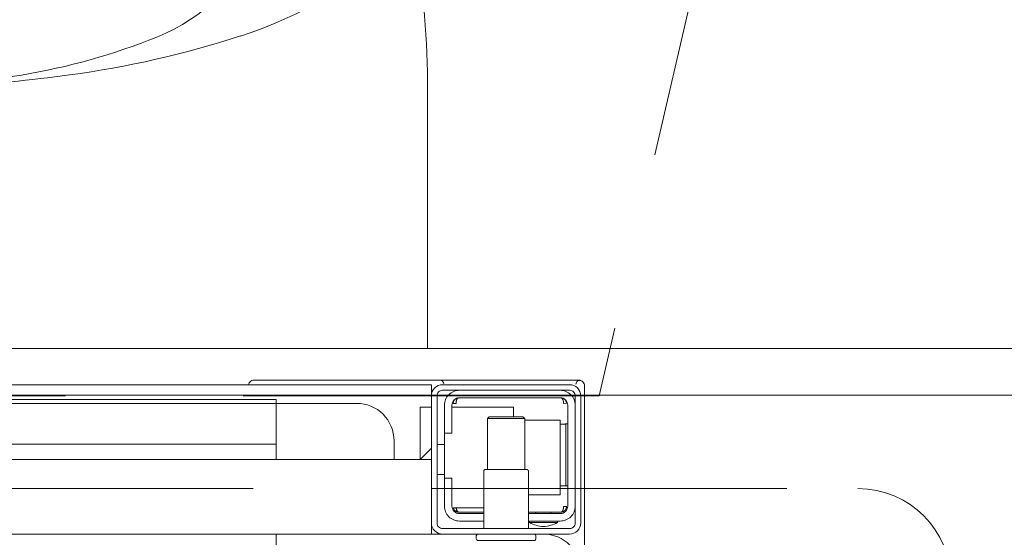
# Model space of a CAD drawing. Header units: millimetres. Extents: x 23192 to 177760, y -399809 to -79279.
# Tile 703 of 830: x 74046 to 74073, y -194623 to -194610. Entities that reach past the tile are written whole.
import ezdxf

# ---------------------------------------------------------------- set-up
doc = ezdxf.new("R2010")
doc.units = ezdxf.units.MM
doc.linetypes.add('HIDDEN2', pattern=[4.7625, 3.175, -1.5875])
doc.layers.get('0').update_dxf_attribs({"lineweight": 0})
for name, color, linetype, lineweight in [('!! 2 ZABUDOWA GK-MDF', 54, 'Continuous', 13), ('!! 2_wypos-sanitarne', 240, 'Continuous', 9), ('!! wymiary osi', 250, 'Continuous', 9)]:
    doc.layers.add(name, color=color, linetype=linetype, lineweight=lineweight)
doc.layers.add('!! 2_WYBURZENIA DO REMONTU', color=7, linetype='Continuous', lineweight=0, true_color=0x4d4d4d, plot=False)
doc.layers.add('!!_@ wypos sanit nd', color=7, linetype='Continuous', lineweight=0, plot=False)
doc.styles.add('TXT', font='simplex.shx')
doc.dimstyles.new('DIM50', dxfattribs={"dimscale": 5, "dimtxt": 2.5, "dimasz": 1.5, "dimexe": 0, "dimexo": 0, "dimgap": 0.5, "dimtad": 1, "dimdec": 4, "dimrnd": 0.5, "dimdsep": 46, "dimtxsty": 'TXT', "dimblk1": 'TICK1', "dimblk2": 'TICK1', "dimsah": 1, "dimcen": 0, "dimse1": 1, "dimse2": 1, "dimclrd": 1, "dimclre": 7, "dimclrt": 9, "dimadec": 0, "dimazin": 0, "dimtfac": 1, "dimtdec": 4, "dimtmove": 2, "dimatfit": 3, "dimldrblk": 'TICK1', "dimfxl": 1, "dimtolj": 1, "dimarcsym": 0})

# ---------------------------------------------------------------- blocks, each defined once
blk = doc.blocks.new('A$C164C2DE0')
for p, q in [((0, 15.897), (0, -15.897)), ((0, -15.897), (6.9, -15.897))]:
    blk.add_line(p, q)
for centre, radius, start, end in [((37.249, 0), 30.349, 180, 189.5334), ((54.258, 0), 47.358, 180, 187.6595), ((24.656, -2.115), 17.58, 189.5334, 201.8344), ((33.17, -2.836), 26.079, 187.6595, 197.9875), ((12.98, -6.796), 5, 201.7998, 291.3195), ((19.99, -7.115), 12.223, 197.9875, 218.0908), ((6.9, 9.541), 25.438, 270, 288.1049)]:
    blk.add_arc(centre, radius, start, end)
blk = doc.blocks.new('A$Cff2eaf8b')
for points in [[(-0.15993, -0.0325), (-0.17249, -0.0325, 0.405519), (-0.172, -0.032), (-0.172, -0.0313, 0.414214), (-0.1725, -0.0308), (-0.1875, -0.0308, 0.414214), (-0.188, -0.0313), (-0.188, -0.032, 0.405519), (-0.18751, -0.0325), (-0.19, -0.0325, -0.414214), (-0.2, -0.0225), (-0.2, 0.0575, -0.266001), (-0.19506, 0.06612)], [(-0.186, -0.034), (-0.186, -0.0493, 0.414214), (-0.1855, -0.0498), (-0.1745, -0.0498, 0.414214), (-0.174, -0.0493), (-0.174, -0.034)], [(-0.1985, -0.04, -0.414214), (-0.1945, -0.036), (-0.18625, -0.036), (-0.18625, -0.03562), (-0.19375, -0.03562), (-0.19375, -0.036)], [(-0.18625, -0.03562, 0.119096), (-0.19, -0.03454, 0.119096), (-0.19375, -0.03562)], [(-0.174, -0.036), (-0.1675, -0.036, -0.414214), (-0.1635, -0.04), (-0.16353, -0.0395)], [(-0.186, -0.038), (-0.1945, -0.038, 0.414214), (-0.1965, -0.04), (-0.1965, -0.067, 0.414214), (-0.1945, -0.069), (-0.1675, -0.069, 0.414214), (-0.1655, -0.067), (-0.1655, -0.0595), (-0.1635, -0.0595), (-0.1635, -0.04)], [(-0.1635, -0.0475), (-0.1655, -0.0475), (-0.1655, -0.04, 0.414214), (-0.1675, -0.038), (-0.174, -0.038)], [(-0.1945, -0.06193), (-0.19515, -0.06194), (-0.19542, -0.06194), (-0.1956, -0.06194), (-0.19567, -0.06194, 0.116465), (-0.19589, -0.062), (-0.19601, -0.06205), (-0.19601, -0.04535), (-0.19589, -0.0454, 0.116465), (-0.19567, -0.04546), (-0.19542, -0.04546), (-0.19515, -0.04546), (-0.1945, -0.04547)], [(-0.15, -0.0525), (-0.15, -0.0575, 0.414214), (-0.14, -0.0675), (-0.11847, -0.0675), (-0.11847, -0.0525)], [(-0.1675, -0.071, 0.414214), (-0.1635, -0.067), (-0.1635, -0.0595)], [(-0.1985, -0.067, 0.414214), (-0.1945, -0.071)], [(-0.20099, -0.0722, 0.198909), (-0.20056, -0.07326, 0.091301), (-0.20011, -0.07356)], [(-0.16237, -0.07369), (-0.1625, -0.07369), (-0.16269, -0.07369), (-0.16294, -0.07369), (-0.16323, -0.07369), (-0.16357, -0.07369), (-0.16393, -0.07369), (-0.16428, -0.07369), (-0.19771, -0.07369), (-0.19841, -0.07369), (-0.19903, -0.07369), (-0.19948, -0.07369), (-0.19961, -0.07369), (-0.19973, -0.07367), (-0.19984, -0.07365), (-0.20003, -0.07359, 0.517033), (-0.1987, -0.07266)], [(-0.1633, -0.0727, 0.412536), (-0.1623, -0.0737), (-0.11251, -0.0737), (-0.11222, -0.07367), (-0.11194, -0.07358), (-0.11168, -0.07345), (-0.11145, -0.07326), (-0.11126, -0.07304), (-0.11112, -0.07278), (-0.11104, -0.0725)]]:
    blk.add_lwpolyline(points, format="xyb")
for points in [[(-0.11847, -0.0325), (-0.11847, 0.0575), (0.11153, 0.0575), (0.11153, -0.0325)], [(-0.20099, -0.02721), (-0.20099, -0.0722)], [(-0.16, -0.0355), (-0.16, -0.0325), (0.16, -0.0325), (0.16, -0.0355)], [(-0.16, -0.0485), (-0.16, -0.0365)], [(-0.19478, -0.0384), (-0.186, -0.0384)], [(-0.192, -0.038), (-0.192, -0.0384)], [(-0.188, -0.038), (-0.188, -0.0384)], [(-0.16664, -0.0395), (-0.16666, -0.03934), (-0.16669, -0.03923), (-0.16672, -0.03912), (-0.16675, -0.03902), (-0.16679, -0.03892), (-0.16684, -0.03881), (-0.16689, -0.03872), (-0.16695, -0.03863), (-0.16702, -0.03855), (-0.1671, -0.03848), (-0.16718, -0.03843), (-0.16729, -0.0384), (-0.16718, -0.03841), (-0.16708, -0.03842), (-0.16696, -0.03845), (-0.16686, -0.03848), (-0.16677, -0.03851), (-0.16666, -0.03856), (-0.16657, -0.03861), (-0.16646, -0.03868), (-0.16636, -0.03876), (-0.16627, -0.03884), (-0.16618, -0.03894), (-0.1661, -0.03904), (-0.16603, -0.03915), (-0.16598, -0.03926), (-0.16593, -0.03938), (-0.16589, -0.0395), (-0.174, -0.0395)], [(-0.174, -0.0384), (-0.16722, -0.0384)], [(-0.185, -0.063), (-0.1945, -0.063), (-0.1945, -0.043), (-0.186, -0.043)], [(-0.19591, -0.04539), (-0.19602, -0.04539), (-0.19616, -0.04539), (-0.19632, -0.04539), (-0.1965, -0.04539)], [(-0.185, -0.0498), (-0.185, -0.06342), (-0.1845, -0.06392), (-0.1755, -0.06392), (-0.175, -0.06342), (-0.175, -0.0498)], [(-0.1615, -0.0485), (-0.1635, -0.0485)], [(0.16, -0.0555), (0.157, -0.0525), (0.16, -0.0525), (-0.16, -0.0525), (-0.157, -0.0525), (-0.16, -0.0555)], [(-0.157, -0.0525), (-0.157, -0.0665), (-0.16, -0.0665)], [(0.10602, -0.0525), (0.10602, -0.05658), (-0.11847, -0.05658)], [(-0.1615, -0.0565), (-0.1635, -0.0565)], [(-0.1965, -0.06201), (-0.19632, -0.06201), (-0.19616, -0.06201), (-0.19602, -0.06201), (-0.19591, -0.06201)], [(-0.175, -0.06342), (-0.185, -0.06342)], [(-0.182, -0.06392), (-0.182, -0.0665), (-0.1655, -0.0665)], [(-0.16636, -0.06865), (-0.16625, -0.06854), (-0.16619, -0.06847), (-0.16612, -0.06839), (-0.16606, -0.0683), (-0.16601, -0.0682), (-0.16596, -0.06811), (-0.16592, -0.06801), (-0.16589, -0.0679), (-0.16586, -0.0678), (-0.16584, -0.06769), (-0.16583, -0.06759), (-0.16583, -0.06749), (-0.16593, -0.0675), (-0.16607, -0.0675), (-0.1663, -0.0675), (-0.16641, -0.0675), (-0.16651, -0.0675), (-0.16661, -0.0675), (-0.16661, -0.0676), (-0.16662, -0.0677), (-0.16663, -0.0678), (-0.16664, -0.0679), (-0.16665, -0.068), (-0.16667, -0.06811), (-0.1667, -0.06821), (-0.16673, -0.06831), (-0.16676, -0.06841), (-0.1668, -0.06852), (-0.16685, -0.06862), (-0.1669, -0.06871), (-0.16697, -0.0688), (-0.16704, -0.06887), (-0.16712, -0.06893), (-0.16725, -0.069), (-0.19475, -0.069), (-0.19493, -0.0689), (-0.19501, -0.06882), (-0.19508, -0.06874), (-0.19513, -0.06865), (-0.19518, -0.06855), (-0.19522, -0.06846), (-0.19526, -0.06835), (-0.19529, -0.06825), (-0.19532, -0.06813), (-0.19534, -0.06803), (-0.19536, -0.06793), (-0.19537, -0.06783), (-0.19538, -0.06772), (-0.19539, -0.0676), (-0.19539, -0.0675), (-0.19617, -0.06751), (-0.19616, -0.06762), (-0.19615, -0.06772), (-0.19613, -0.06783), (-0.19611, -0.06793), (-0.19607, -0.06803), (-0.19603, -0.06813), (-0.19598, -0.06823), (-0.19593, -0.06832), (-0.19586, -0.06841), (-0.19579, -0.06849), (-0.19572, -0.06857), (-0.19563, -0.06865)], [(-0.03305, -0.0725), (-0.16, -0.0725), (-0.16, -0.0695)]]:
    blk.add_lwpolyline(points)
for points in [[(-0.2, -0.0695), (-0.2, -0.0355, -0.414214), (-0.197, -0.0325), (-0.163, -0.0325, -0.414214), (-0.16, -0.0355), (-0.16, -0.0695, -0.414214), (-0.163, -0.0725), (-0.197, -0.0725, -0.414214)], [(-0.1615, -0.0355), (-0.1615, -0.0695, -0.414214), (-0.163, -0.071), (-0.197, -0.071, -0.414214), (-0.1985, -0.0695), (-0.1985, -0.0355, -0.414214), (-0.197, -0.034), (-0.163, -0.034, -0.414214)]]:
    blk.add_lwpolyline(points, format="xyb", close=True)
for points in [[(-0.19467, -0.0384), (-0.19467, -0.0384), (-0.19467, -0.0384), (-0.19466, -0.0384), (-0.19466, -0.0384), (-0.19466, -0.0384), (-0.19466, -0.0384), (-0.19466, -0.0384), (-0.19466, -0.0384), (-0.19466, -0.0384), (-0.19466, -0.0384), (-0.19466, -0.0384), (-0.19466, -0.0384), (-0.19466, -0.0384), (-0.19466, -0.0384), (-0.19467, -0.0384), (-0.19467, -0.0384), (-0.19467, -0.0384), (-0.19467, -0.0384), (-0.19467, -0.0384), (-0.19468, -0.0384), (-0.19468, -0.0384), (-0.19468, -0.0384), (-0.19469, -0.0384), (-0.1947, -0.0384), (-0.19471, -0.0384), (-0.19471, -0.0384), (-0.19471, -0.0384), (-0.19471, -0.0384), (-0.19472, -0.0384), (-0.19472, -0.0384), (-0.19472, -0.0384), (-0.19472, -0.03841), (-0.19473, -0.03841), (-0.19473, -0.03841), (-0.19473, -0.03841), (-0.19473, -0.03841), (-0.19473, -0.03841), (-0.19474, -0.03841), (-0.19474, -0.03841), (-0.19474, -0.03841), (-0.19474, -0.03841), (-0.19474, -0.03841), (-0.19474, -0.03841), (-0.19475, -0.03841), (-0.19475, -0.03841), (-0.19475, -0.03841), (-0.19475, -0.03841), (-0.19476, -0.03841), (-0.19476, -0.03841), (-0.19476, -0.03841), (-0.19476, -0.03841), (-0.19477, -0.03842), (-0.19477, -0.03842), (-0.19477, -0.03842), (-0.19478, -0.03842), (-0.19479, -0.03842), (-0.19479, -0.03842), (-0.1948, -0.03843), (-0.19481, -0.03843), (-0.19481, -0.03843), (-0.19482, -0.03844), (-0.19483, -0.03844), (-0.19484, -0.03844), (-0.19484, -0.03845), (-0.19485, -0.03845), (-0.19486, -0.03845), (-0.19486, -0.03846), (-0.19487, -0.03846), (-0.19488, -0.03847), (-0.19489, -0.03847), (-0.19489, -0.03848), (-0.1949, -0.03848), (-0.19491, -0.03849), (-0.19491, -0.03849), (-0.19492, -0.0385), (-0.19493, -0.0385), (-0.19493, -0.03851), (-0.19494, -0.03851), (-0.19495, -0.03852), (-0.19495, -0.03852), (-0.19496, -0.03853), (-0.19497, -0.03854), (-0.19497, -0.03854), (-0.19498, -0.03855), (-0.19499, -0.03856), (-0.19499, -0.03856), (-0.195, -0.03857), (-0.19501, -0.03858), (-0.19501, -0.03859), (-0.19502, -0.03859), (-0.19503, -0.0386), (-0.19503, -0.03861), (-0.19504, -0.03862), (-0.19505, -0.03862), (-0.19505, -0.03863), (-0.19506, -0.03864), (-0.19507, -0.03865), (-0.19507, -0.03866), (-0.19508, -0.03867), (-0.19508, -0.03868), (-0.19509, -0.03869), (-0.1951, -0.03869), (-0.1951, -0.0387), (-0.19511, -0.03871), (-0.19511, -0.03872), (-0.19512, -0.03873), (-0.19512, -0.03874), (-0.19513, -0.03875), (-0.19514, -0.03876), (-0.19514, -0.03877), (-0.19515, -0.03878), (-0.19515, -0.03879), (-0.19516, -0.0388), (-0.19516, -0.03881), (-0.19517, -0.03882), (-0.19517, -0.03884), (-0.19518, -0.03885), (-0.19518, -0.03886), (-0.19519, -0.03887), (-0.1952, -0.03888), (-0.1952, -0.03889), (-0.19521, -0.0389), (-0.19521, -0.03891), (-0.19521, -0.03893), (-0.19522, -0.03894), (-0.19522, -0.03895), (-0.19523, -0.03896), (-0.19523, -0.03897), (-0.19524, -0.03899), (-0.19524, -0.039), (-0.19525, -0.03901), (-0.19525, -0.03902), (-0.19526, -0.03905), (-0.19527, -0.03907), (-0.19528, -0.0391), (-0.19528, -0.03912), (-0.19529, -0.03915), (-0.1953, -0.03918), (-0.19531, -0.0392), (-0.19531, -0.03923), (-0.19532, -0.03926), (-0.19532, -0.03928), (-0.19533, -0.03931), (-0.19533, -0.03933), (-0.19534, -0.03936), (-0.19534, -0.03939), (-0.19535, -0.03941), (-0.19535, -0.03944), (-0.19536, -0.03947), (-0.19536, -0.03949), (-0.19536, -0.03952), (-0.19537, -0.03955), (-0.19537, -0.03957), (-0.19537, -0.0396), (-0.19537, -0.03961), (-0.19537, -0.03962), (-0.19538, -0.03963), (-0.19538, -0.03963), (-0.19538, -0.03964), (-0.19538, -0.03965), (-0.19538, -0.03965), (-0.19538, -0.03966), (-0.19538, -0.03966), (-0.19538, -0.03967), (-0.19538, -0.03967), (-0.19538, -0.03968), (-0.19538, -0.03969), (-0.19538, -0.03969), (-0.19538, -0.0397), (-0.19538, -0.0397), (-0.19538, -0.0397), (-0.19538, -0.03971), (-0.19538, -0.03971), (-0.19538, -0.03972), (-0.19538, -0.03972), (-0.19538, -0.03972), (-0.19538, -0.03973), (-0.19538, -0.03973), (-0.19538, -0.03973), (-0.19538, -0.03974), (-0.19538, -0.03974), (-0.19538, -0.03974), (-0.19538, -0.03974), (-0.19538, -0.03975), (-0.19538, -0.03975), (-0.19538, -0.03975), (-0.19538, -0.03976), (-0.19538, -0.03976), (-0.19538, -0.03977), (-0.19538, -0.03977), (-0.19539, -0.03978), (-0.19539, -0.03978), (-0.19539, -0.03979), (-0.19539, -0.03979), (-0.19539, -0.03979), (-0.19539, -0.0398), (-0.19539, -0.0398), (-0.19539, -0.03981), (-0.19539, -0.03981), (-0.19539, -0.03982), (-0.19538, -0.03982), (-0.19538, -0.03983), (-0.19538, -0.03983), (-0.19538, -0.03984), (-0.19538, -0.03984), (-0.19538, -0.03984), (-0.19538, -0.03985), (-0.19538, -0.03986), (-0.19538, -0.03986), (-0.19538, -0.03987), (-0.19538, -0.03987), (-0.19538, -0.03987), (-0.19538, -0.03988), (-0.19538, -0.03988), (-0.19538, -0.03989), (-0.19538, -0.03989), (-0.19538, -0.03989), (-0.19538, -0.03989), (-0.19538, -0.0399), (-0.19538, -0.0399), (-0.19539, -0.0399), (-0.19539, -0.0399), (-0.19539, -0.0399), (-0.19539, -0.0399), (-0.19539, -0.0399), (-0.19539, -0.03991), (-0.1954, -0.03991), (-0.1954, -0.03991), (-0.1954, -0.03991), (-0.1954, -0.03991), (-0.1954, -0.03991), (-0.19541, -0.03991), (-0.19541, -0.03991), (-0.19542, -0.03991), (-0.19542, -0.03991), (-0.19543, -0.0399), (-0.19544, -0.0399), (-0.19545, -0.0399), (-0.19545, -0.0399), (-0.19546, -0.0399), (-0.19546, -0.0399), (-0.19547, -0.0399), (-0.19547, -0.0399), (-0.19548, -0.0399), (-0.19549, -0.0399), (-0.1955, -0.0399), (-0.1955, -0.0399), (-0.19551, -0.0399), (-0.19552, -0.0399), (-0.19553, -0.0399), (-0.19554, -0.0399), (-0.19555, -0.0399), (-0.19556, -0.0399), (-0.19557, -0.0399), (-0.19558, -0.0399), (-0.19559, -0.0399), (-0.19561, -0.0399), (-0.19564, -0.0399), (-0.19566, -0.0399), (-0.19568, -0.0399), (-0.1957, -0.0399), (-0.19574, -0.0399), (-0.19576, -0.0399), (-0.19578, -0.0399), (-0.19595, -0.0399), (-0.19596, -0.0399), (-0.19598, -0.0399), (-0.19599, -0.0399), (-0.19601, -0.0399), (-0.19602, -0.0399), (-0.19603, -0.0399), (-0.19604, -0.0399), (-0.19605, -0.0399), (-0.19606, -0.0399), (-0.19607, -0.0399), (-0.19608, -0.0399), (-0.19609, -0.0399), (-0.1961, -0.0399), (-0.19611, -0.0399), (-0.19612, -0.0399), (-0.19613, -0.03989), (-0.19614, -0.03989), (-0.19614, -0.03989), (-0.19615, -0.03989), (-0.19615, -0.03989), (-0.19615, -0.03989), (-0.19615, -0.03989), (-0.19616, -0.03989), (-0.19616, -0.03989), (-0.19616, -0.03989), (-0.19616, -0.0399), (-0.19616, -0.0399), (-0.19616, -0.0399), (-0.19616, -0.0399), (-0.19616, -0.0399), (-0.19617, -0.0399), (-0.19617, -0.03991), (-0.19617, -0.03991), (-0.19617, -0.03991), (-0.19617, -0.03991), (-0.19617, -0.03991), (-0.19617, -0.03991), (-0.19617, -0.03991), (-0.19617, -0.03991), (-0.19617, -0.03991), (-0.19617, -0.03991), (-0.19617, -0.0399), (-0.19617, -0.0399), (-0.19617, -0.0399), (-0.19617, -0.03989), (-0.19617, -0.03989), (-0.19617, -0.03989), (-0.19617, -0.03988), (-0.19617, -0.03987), (-0.19617, -0.03986), (-0.19617, -0.03985), (-0.19617, -0.03984), (-0.19617, -0.03984), (-0.19617, -0.03984), (-0.19617, -0.03983), (-0.19617, -0.03983), (-0.19617, -0.03982), (-0.19617, -0.03982), (-0.19617, -0.03981), (-0.19616, -0.0398), (-0.19616, -0.03979), (-0.19616, -0.03979), (-0.19616, -0.03978), (-0.19616, -0.03978), (-0.19616, -0.03977), (-0.19616, -0.03977), (-0.19616, -0.03977), (-0.19616, -0.03976), (-0.19616, -0.03976), (-0.19616, -0.03975), (-0.19616, -0.03975), (-0.19616, -0.03974), (-0.19616, -0.03974), (-0.19616, -0.03973), (-0.19616, -0.03973), (-0.19616, -0.03972), (-0.19616, -0.03972), (-0.19616, -0.03972), (-0.19616, -0.03972), (-0.19616, -0.03971), (-0.19616, -0.03971), (-0.19616, -0.0397), (-0.19615, -0.0397), (-0.19615, -0.0397), (-0.19615, -0.03969), (-0.19615, -0.03969), (-0.19615, -0.03968), (-0.19615, -0.03967), (-0.19615, -0.03967), (-0.19615, -0.03966), (-0.19615, -0.03966), (-0.19615, -0.03965), (-0.19615, -0.03964), (-0.19614, -0.03964), (-0.19614, -0.03963), (-0.19614, -0.03962), (-0.19614, -0.03962), (-0.19614, -0.03961), (-0.19614, -0.0396), (-0.19614, -0.03959), (-0.19613, -0.03958), (-0.19613, -0.03958), (-0.19613, -0.03957), (-0.19613, -0.03955), (-0.19612, -0.03954), (-0.19612, -0.03952), (-0.19611, -0.0395), (-0.19611, -0.03949), (-0.1961, -0.03947), (-0.1961, -0.03945), (-0.19609, -0.03944), (-0.19609, -0.03942), (-0.19608, -0.03941), (-0.19608, -0.03939), (-0.19607, -0.03937), (-0.19607, -0.03936), (-0.19606, -0.03934), (-0.19605, -0.03933), (-0.19605, -0.03931), (-0.19604, -0.0393), (-0.19603, -0.03928), (-0.19603, -0.03927), (-0.19602, -0.03925), (-0.19601, -0.03923), (-0.196, -0.03922), (-0.196, -0.0392), (-0.19599, -0.03919), (-0.19598, -0.03918), (-0.19597, -0.03916), (-0.19596, -0.03915), (-0.19596, -0.03913), (-0.19595, -0.03912), (-0.19594, -0.0391), (-0.19593, -0.03909), (-0.19592, -0.03907), (-0.19591, -0.03906), (-0.1959, -0.03905), (-0.19589, -0.03903), (-0.19588, -0.03902), (-0.19587, -0.03901), (-0.19586, -0.03899), (-0.19585, -0.03898), (-0.19584, -0.03897), (-0.19583, -0.03895), (-0.19582, -0.03894), (-0.19581, -0.03893), (-0.1958, -0.03891), (-0.19579, -0.0389), (-0.19577, -0.03889), (-0.19576, -0.03888), (-0.19575, -0.03886), (-0.19574, -0.03885), (-0.19573, -0.03884), (-0.19572, -0.03883), (-0.1957, -0.03882), (-0.19569, -0.0388), (-0.19568, -0.03879), (-0.19567, -0.03878), (-0.19565, -0.03877), (-0.19564, -0.03876), (-0.19563, -0.03875), (-0.19562, -0.03874), (-0.1956, -0.03873), (-0.19559, -0.03872), (-0.19558, -0.03871), (-0.19556, -0.0387), (-0.19555, -0.03869), (-0.19554, -0.03868), (-0.19552, -0.03867), (-0.19551, -0.03866), (-0.19549, -0.03865), (-0.19548, -0.03864), (-0.19547, -0.03863), (-0.19545, -0.03862), (-0.19544, -0.03861), (-0.19542, -0.0386), (-0.19541, -0.0386), (-0.19539, -0.03859), (-0.19538, -0.03858), (-0.19536, -0.03857), (-0.19535, -0.03856), (-0.19533, -0.03856), (-0.19532, -0.03855), (-0.1953, -0.03854), (-0.19529, -0.03853), (-0.19527, -0.03853), (-0.19526, -0.03852), (-0.19524, -0.03851), (-0.19522, -0.03851), (-0.19521, -0.0385), (-0.19519, -0.0385), (-0.19518, -0.03849), (-0.19516, -0.03848), (-0.19515, -0.03848), (-0.19513, -0.03847), (-0.19511, -0.03847), (-0.1951, -0.03846), (-0.19508, -0.03846), (-0.19506, -0.03845), (-0.19505, -0.03845), (-0.19503, -0.03845), (-0.19502, -0.03844), (-0.195, -0.03844), (-0.19498, -0.03843), (-0.19497, -0.03843), (-0.19495, -0.03843), (-0.19493, -0.03842), (-0.19492, -0.03842), (-0.19491, -0.03842), (-0.1949, -0.03842), (-0.19489, -0.03842), (-0.19488, -0.03842), (-0.19487, -0.03841), (-0.19486, -0.03841), (-0.19485, -0.03841), (-0.19484, -0.03841), (-0.19483, -0.03841), (-0.19481, -0.03841), (-0.1948, -0.03841), (-0.19479, -0.03841), (-0.19479, -0.03841), (-0.19478, -0.03841), (-0.19478, -0.0384), (-0.19477, -0.0384), (-0.19477, -0.0384), (-0.19476, -0.0384), (-0.19475, -0.0384), (-0.19474, -0.0384), (-0.19474, -0.0384), (-0.19473, -0.0384), (-0.19473, -0.0384), (-0.19471, -0.0384), (-0.19471, -0.0384), (-0.1947, -0.0384), (-0.1947, -0.0384), (-0.19469, -0.0384), (-0.19469, -0.0384), (-0.19469, -0.0384), (-0.19469, -0.0384), (-0.19468, -0.0384), (-0.19468, -0.0384), (-0.19468, -0.0384), (-0.19468, -0.0384), (-0.19467, -0.0384), (-0.19467, -0.0384), (-0.19467, -0.0384)], [(-0.11847, -0.0685), (0.11153, -0.0685), (0.11153, -0.0675), (-0.11847, -0.0675)]]:
    blk.add_lwpolyline(points, close=True)
blk = doc.blocks.new('TICK1')
at = {"color": 0}
for p, q in [((0, -1.4), (0, 1.4)), ((0, 0), (-1, 0))]:
    blk.add_line(p, q, dxfattribs=at)
at = {"color": 2}
blk.add_line((-1, -1), (1, 1), dxfattribs=at)
blk = doc.blocks.new('*D1930')
at = {"layer": '!! wymiary osi', "color": 1, "lineweight": -2, "transparency": 16777216}
blk.add_line((73777.923, -194606.38), (74084.923, -194606.38), dxfattribs=at)
at = {"layer": 'DEFPOINTS', "color": 0, "transparency": 16777216}
for p in [(74092.423, -194606.38), (73770.423, -194639.588), (74092.423, -194639.588)]:
    blk.add_point(p, dxfattribs=at)
at = {"layer": '!! wymiary osi', "color": 1, "lineweight": -2, "transparency": 16777216, "xscale": 7.5, "yscale": 7.5, "zscale": 7.5, "rotation": 180}
blk.add_blockref('TICK1', (73770.423, -194606.38), dxfattribs=at)
at = {"layer": '!! wymiary osi', "color": 1, "lineweight": -2, "transparency": 16777216, "xscale": 7.5, "yscale": 7.5, "zscale": 7.5}
blk.add_blockref('TICK1', (74092.423, -194606.38), dxfattribs=at)
at = {"layer": '!! wymiary osi', "color": 9, "transparency": 16777216, "insert": (73931.423, -194597.63), "char_height": 12.5, "attachment_point": 5, "style": 'TXT'}
blk.add_mtext('\\A1;322', dxfattribs=at)

msp = doc.modelspace()

# ---------------------------------------------------------------- linework, layer by layer
at = {"layer": '!! 2 ZABUDOWA GK-MDF'}
for points in [[(73782.42327, -194618.3383), (74092.42327, -194618.3383)], [(73782.42327, -194619.5883), (74092.42327, -194619.5883)]]:
    msp.add_lwpolyline(points, dxfattribs=at)
at = {"layer": '!! 2_WYBURZENIA DO REMONTU', "linetype": 'HIDDEN2', "ltscale": 3}
for p, q in [((74065.5471, -194603.87186), (74061.91341, -194619.60527)), ((74061.91341, -194619.60527), (74035.76647, -194619.60527)), ((74028.83994, -194622.0883), (74068.83994, -194622.0883))]:
    msp.add_line(p, q, dxfattribs=at)
msp.add_arc((74068.83994, -194624.5883), 2.5, 0, 90, dxfattribs=at)
msp.add_lwpolyline([(73990.42327, -194619.5883), (74092.42327, -194619.5883)])

# ---------------------------------------------------------------- block references
at = {"layer": '!! 2_wypos-sanitarne', "rotation": 90}
msp.add_blockref('A$C164C2DE0', (74041.42327, -194618.3383), dxfattribs=at)
at = {"layer": '!!_@ wypos sanit nd', "xscale": 100, "yscale": 100, "zscale": 100, "rotation": 180}
msp.add_blockref('A$Cff2eaf8b', (74041.42327, -194626.5563), dxfattribs=at)

# ---------------------------------------------------------------- dimensions: what is measured, and where the dimension line sits
at = {"layer": '!! wymiary osi'}
dim = msp.add_linear_dim(base=(74092.42327, -194606.38034), p1=(73770.42327, -194639.5883), p2=(74092.42327, -194639.5883), dimstyle='DIM50', dxfattribs=at)
dim.commit()
dim.dimension.update_dxf_attribs({"geometry": '*D1930', "text_midpoint": (73931.42327, -194597.63034)})

doc.saveas('drawing.dxf')
